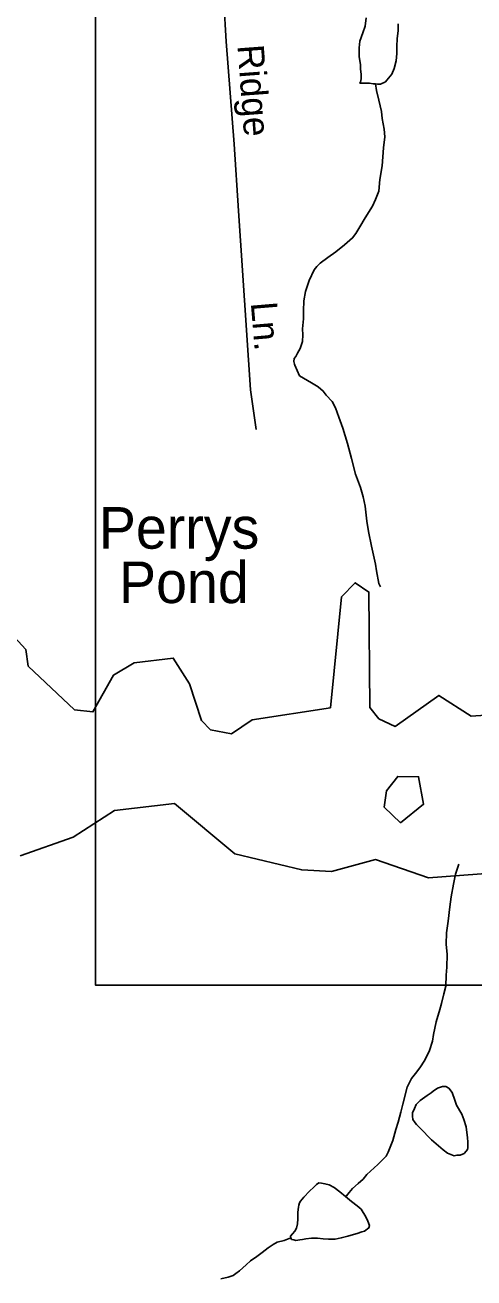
# Model space of a CAD drawing. Extents: x 2126262 to 2293712, y 749403 to 919119.
# Drawn here: x 2205182 to 2206804, y 793812 to 798331 of the extents above; entities that cross this region are included whole.
import ezdxf

# ---------------------------------------------------------------- set-up
doc = ezdxf.new("R2010")
doc.units = 0
for name, color, linetype in [('Exist Hydrographic Island Shore', 7, 'Continuous'), ('Exist Hydrographic Lake Shore', 7, 'Continuous'), ('Exist Hydrographic Misc Water Feature', 7, 'Continuous'), ('Exist Hydrographic Pond Over 1500 Sq Ft Label', 7, 'Continuous'), ('Exist Road Non-System Type 51', 7, 'Continuous'), ('Exist Road Non-System Type 51 Label', 7, 'Continuous'), ('Map Preparation Inset Cut Line', 7, 'Continuous')]:
    doc.layers.add(name, color=color, linetype=linetype)

msp = doc.modelspace()

# ---------------------------------------------------------------- linework, layer by layer
at = {"layer": 'Exist Hydrographic Island Shore'}
msp.add_lwpolyline([(2206538.3, 795453.5), (2206479.3, 795510.4), (2206487.3, 795569.3), (2206528.3, 795620.9), (2206603.3, 795619.4), (2206621.4, 795520.6), (2206538.3, 795453.5)], dxfattribs=at)
at = {"layer": 'Exist Hydrographic Lake Shore'}
for points in [[(2207937.4, 795529.6), (2207728.5, 795612.6), (2207678.4, 795669.4), (2207353.4, 795626.9), (2207253.4, 795674.9), (2207118.4, 795841.6), (2207051.4, 795856.1), (2206793.4, 795838.5), (2206676.3, 795913.1), (2206519.5, 795801.5), (2206460.4, 795829), (2206427.4, 795869), (2206424.3, 796285.7), (2206374.3, 796319.5), (2206324.5, 796268.1), (2206285.3, 795868.6), (2206002.3, 795825.3), (2205927.3, 795774.3)], [(2205927.3, 795774.3), (2205852.4, 795789), (2205819.4, 795822.5), (2205776.4, 795954.6), (2205717.3, 796047.6), (2205576.4, 796030.9), (2205501.4, 795986.5), (2205427.4, 795853.6), (2205360.3, 795861.5), (2205193.4, 796019.1), (2205184.4, 796078.3), (2205117.3, 796151.9), (2204925.4, 796201.7), (2204617.4, 796172.1), (2204475.3, 796237.3), (2204417.5, 796195.8), (2204376.5, 796094.9), (2204343.5, 796079.2)], [(2207937.4, 795529.6), (2207904.4, 795412.2), (2207780.3, 795313), (2207722.3, 795320.8), (2207587.4, 795444.9), (2207463.3, 795434.4), (2207206.4, 795259.3), (2207006.5, 795283), (2206639.4, 795254.5), (2206447.3, 795320.8), (2206289.4, 795278.1), (2206181.3, 795283.6), (2205939.4, 795341.1), (2205721.4, 795522.7), (2205505.3, 795497.7), (2205355.4, 795402.3), (2205164.3, 795334.1)]]:
    msp.add_lwpolyline(points, dxfattribs=at)
at = {"layer": 'Exist Hydrographic Misc Water Feature'}
for points in [[(2206413.9, 798357.1), (2206410.2, 798327.1), (2206402.5, 798303), (2206390.8, 798272.9), (2206388.7, 798248.9), (2206388.9, 798230.9), (2206388.9, 798216.9), (2206393.2, 798189), (2206393.2, 798173), (2206395.5, 798153), (2206395.5, 798137), (2206393.6, 798125), (2206391.6, 798121), (2206415.8, 798121.2), (2206425.6, 798121.3), (2206439.8, 798119.3), (2206447.8, 798119.4)], [(2206447.8, 798119.4), (2206455.8, 798117.4), (2206465.6, 798117.5), (2206483.4, 798125.6), (2206489.4, 798131.7), (2206507.4, 798153.8), (2206515.2, 798173.8), (2206523, 798201.9), (2206524.9, 798227.9), (2206524.7, 798253.9), (2206526.5, 798281.9), (2206530.2, 798309.8), (2206530.2, 798335.9)], [(2206447.8, 798119.4), (2206451.7, 798095.4), (2206459.9, 798059.5), (2206470.1, 798019.5), (2206472.4, 797993.6), (2206478.7, 797955.6), (2206481, 797927.7), (2206477.1, 797887.7), (2206471.8, 797823.6), (2206464, 797773.6), (2206460.3, 797731.6), (2206448.4, 797701.6), (2206436.7, 797677.4), (2206410.9, 797635.3), (2206391.2, 797603.2), (2206377.4, 797579), (2206365.3, 797563), (2206335.6, 797538.8), (2206304, 797512.6), (2206275.9, 797492.4), (2206248.3, 797472.2), (2206236.2, 797460.2), (2206226.1, 797448.1), (2206208.7, 797410), (2206194.9, 797369.9), (2206189.2, 797335.9), (2206187.4, 797299.9), (2206187.4, 797271.9), (2206183.7, 797235.8), (2206185.9, 797213.8), (2206184.3, 797189.9), (2206176.1, 797163.9), (2206166.4, 797147.8), (2206160.5, 797135.7), (2206154.3, 797127.7), (2206152.7, 797117.7), (2206154.7, 797107.7), (2206156.6, 797103.7), (2206173, 797065.8), (2206217.1, 797040.2), (2206241.1, 797026.3), (2206259.1, 797010.5), (2206269.4, 796996.5), (2206291.5, 796972.7), (2206303.6, 796950.8), (2206315.9, 796916.8), (2206330.3, 796877), (2206346.7, 796821.1), (2206360.8, 796767.2), (2206375.4, 796711.4), (2206393.6, 796663.5), (2206403.9, 796629.6), (2206410.2, 796595.7), (2206416.4, 796541.7), (2206422.8, 796503.8), (2206433.2, 796451.8), (2206447.4, 796385.9), (2206451.7, 796362), (2206459.9, 796316.1), (2206466.2, 796304.1)], [(2206339.1, 794106), (2206343.2, 794108.1), (2206353.2, 794120.1), (2206365.1, 794134.2), (2206384.8, 794152.3), (2206402.9, 794168.5), (2206416.6, 794184.5), (2206456.4, 794220.8), (2206486.1, 794251), (2206494.1, 794265), (2206509.9, 794307.1), (2206521.4, 794347.2), (2206529.4, 794373.3), (2206539.2, 794409.3), (2206546.8, 794439.3), (2206562.4, 794499.5), (2206578.2, 794531.5), (2206592.1, 794549.7), (2206607.9, 794569.7), (2206625.8, 794597.8), (2206643.4, 794631.9), (2206653.4, 794666), (2206657.1, 794690), (2206667, 794736.1), (2206680.5, 794780.1), (2206686.4, 794802.2), (2206694.2, 794836.2), (2206701.8, 794864.3), (2206703.7, 794904.2), (2206705.3, 794932.3), (2206707.2, 794978.3), (2206702.9, 795016.2), (2206704.7, 795056.2), (2206710.4, 795098.2), (2206716, 795150.3), (2206721.7, 795186.3), (2206729.5, 795232.3), (2206737.1, 795268.3), (2206749, 795304.5)], [(2206775.4, 794357), (2206779.7, 794317), (2206781.6, 794303), (2206781.8, 794291), (2206781.8, 794281), (2206780, 794275), (2206775.9, 794269), (2206767.9, 794260.9), (2206754.1, 794254.8), (2206742.2, 794254.7), (2206732.2, 794252.7), (2206720.1, 794256.6), (2206708.2, 794262.5), (2206692, 794274.4), (2206649.7, 794310.1), (2206609.3, 794351.8), (2206601.4, 794359.8), (2206595.4, 794365.7), (2206591.3, 794371.7), (2206583.1, 794383.6), (2206581.1, 794395.6), (2206581.1, 794407.6), (2206588.8, 794423.6), (2206595, 794437.7), (2206608.7, 794451.7), (2206626.6, 794463.9), (2206634.6, 794469.9), (2206648.7, 794480), (2206656.3, 794486.1), (2206672.3, 794496.2), (2206682.3, 794500.2), (2206690.3, 794502.3), (2206702.4, 794502.4), (2206712.5, 794496.4), (2206724.6, 794480.6), (2206734.6, 794452.6), (2206741, 794434.7), (2206759.2, 794402.8), (2206767.2, 794382.9), (2206775.4, 794357)], [(2206142.4, 793956.7), (2206140.4, 793962.7), (2206148.2, 793970.7), (2206156.2, 793980.8), (2206162.1, 793990.9), (2206165.8, 794006.9), (2206167.9, 794024.9), (2206167.7, 794048.9), (2206169.7, 794066.9), (2206171.4, 794074.9), (2206173.4, 794082.9), (2206177.3, 794089), (2206189.4, 794103), (2206209.1, 794125.1), (2206225.1, 794139.2), (2206234.9, 794149.3), (2206242.9, 794155.3), (2206253, 794153.4), (2206264.9, 794151.5), (2206280.9, 794147.6), (2206299.1, 794137.8), (2206319.2, 794121.9), (2206339.1, 794106)], [(2206339.1, 794106), (2206361.4, 794088.2), (2206381.3, 794072.3), (2206395.7, 794060.5), (2206403.7, 794048.5), (2206411.7, 794034.6), (2206419.9, 794016.6), (2206425.8, 794000.7), (2206424, 793992.6), (2206408.2, 793980.6), (2206398.1, 793978.5), (2206382.2, 793972.4), (2206368.2, 793968.2), (2206348.1, 793962.1), (2206324.3, 793956), (2206302.4, 793951.8), (2206278.4, 793951.7), (2206258.3, 793953.5), (2206238.4, 793955.4), (2206216.5, 793955.3), (2206196.4, 793953.1), (2206184.5, 793951), (2206174.4, 793949), (2206160.5, 793946.9), (2206152.5, 793948.8), (2206144.5, 793950.7), (2206142.4, 793956.7)], [(2205889.4, 793809), (2205915.5, 793815.2), (2205933.5, 793821.3), (2205943.3, 793827.4), (2205957.1, 793837.5), (2205981.1, 793859.6), (2205996.9, 793873.8), (2206018.8, 793889.8), (2206038.7, 793904), (2206060.6, 793920.2), (2206078.7, 793932.3), (2206092.4, 793940.4), (2206118.5, 793946.5), (2206142.4, 793956.7)]]:
    msp.add_lwpolyline(points, dxfattribs=at)
at = {"layer": 'Exist Road Non-System Type 51'}
msp.add_lwpolyline([(2205685.3, 799681), (2205737.1, 799598.6), (2205770.1, 799534.9), (2205789.9, 799466.7), (2205807.5, 799332.5), (2205820.6, 799154.4), (2205866.8, 798682.5), (2205899.8, 798416.4), (2205908.6, 798271.2), (2205937.1, 797900.9), (2205952.5, 797661.2), (2205996.5, 797015.1), (2206016.3, 796872.1)], dxfattribs=at)
at = {"layer": 'Map Preparation Inset Cut Line'}
msp.add_lwpolyline([(2224442, 807770.9), (2205436.6, 807770.9), (2205436.6, 794867.7), (2224442, 794867.7)], close=True, dxfattribs=at)

# ---------------------------------------------------------------- texts
at = {"layer": 'Exist Hydrographic Pond Over 1500 Sq Ft Label'}
for s, p in [('Perrys', (2205448.7, 796442.3)), ('Pond', (2205521.5, 796246))]:
    msp.add_text(s, height=150, dxfattribs=at).set_placement(p)
at = {"layer": 'Exist Road Non-System Type 51 Label'}
for s, rotation, p in [('Ridge', 274.2523, (2205949.1, 798257.3)), ('Ln.', 274.8271, (2205997.3, 797329.1))]:
    msp.add_text(s, height=95, rotation=rotation, dxfattribs=at).set_placement(p)

doc.saveas('drawing.dxf')
